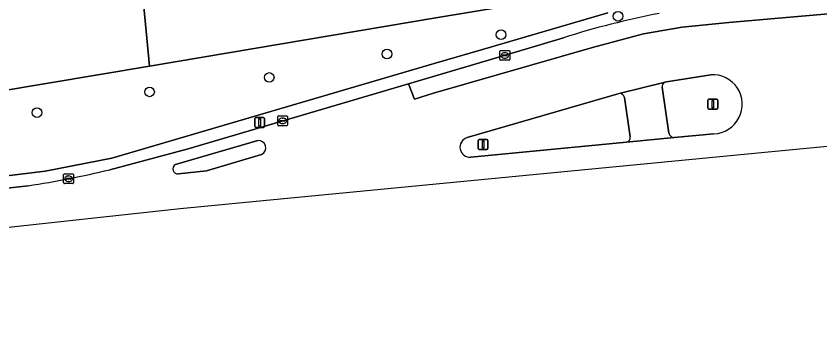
# Model space of a CAD drawing. Extents: x 161477 to 163040, y 383680 to 384871.
# Drawn here: x 162861.6 to 162943.6, y 383888.2 to 383920.8 of the extents above; entities that cross this region are included whole.
import ezdxf

# ---------------------------------------------------------------- set-up
doc = ezdxf.new("R2010")
doc.units = 0
for name, color, linetype in [('IMGEO_Boom', 7, 'Continuous'), ('IMGEO_Groenvoorziening', 7, 'Continuous'), ('IMGEO_Kolk', 7, 'Continuous'), ('IMGEO_Lichtmast', 7, 'Continuous'), ('IMGEO_Rijbaan_lokaal_gesloten', 7, 'Continuous'), ('IMGEO_Terreindeel_open', 7, 'Continuous'), ('IMGEO_Verkeerseiland_gesloten', 7, 'Continuous'), ('IMGEO_Verkeerseiland_open', 7, 'Continuous'), ('IMGEO_Voetpad_open', 7, 'Continuous')]:
    doc.layers.add(name, color=color, linetype=linetype)

msp = doc.modelspace()

# ---------------------------------------------------------------- linework, layer by layer
at = {"layer": 'IMGEO_Boom'}
for centre in [(162923.009, 383920.779), (162911.089, 383918.903), (162899.453, 383916.936), (162887.448, 383914.551), (162875.242, 383913.081), (162863.759, 383910.973)]:
    msp.add_circle(centre, 0.489, dxfattribs=at)
at = {"layer": 'IMGEO_Groenvoorziening'}
for points in [[(162923.731, 383923.83), (162919.285, 383923.085), (162908.333, 383921.252), (162904.443, 383920.601), (162875.243, 383915.713), (162859.61, 383913.096), (162846.756, 383910.945), (162821.606, 383906.735), (162793.851, 383902.417), (162739.122, 383893.53), (162720, 383890.425)], [(162723.396, 383888.242), (162794.866, 383896.58), (162804.136, 383897.662), (162864.581, 383905.007), (162871.386, 383906.349), (162904.258, 383915.96), (162909.182, 383917.399), (162921.986, 383921.143)]]:
    msp.add_lwpolyline(points, dxfattribs=at)
at = {"layer": 'IMGEO_Kolk'}
for p, q in [((162911.048, 383917.292), (162911.9, 383917.292)), ((162910.973, 383916.366), (162910.973, 383917.218)), ((162911.232, 383916.786), (162911.232, 383916.798)), ((162911.67, 383916.749), (162911.272, 383916.749)), ((162911.275, 383916.835), (162911.673, 383916.835)), ((162911.484, 383916.512), (162911.459, 383916.512)), ((162911.461, 383917.072), (162911.486, 383917.072)), ((162911.716, 383916.798), (162911.716, 383916.786)), ((162911.974, 383917.218), (162911.974, 383916.366)), ((162911.9, 383916.292), (162911.048, 383916.292)), ((162888.309, 383909.713), (162888.309, 383910.565)), ((162888.384, 383910.639), (162889.236, 383910.639)), ((162888.568, 383910.133), (162888.568, 383910.145)), ((162889.006, 383910.096), (162888.608, 383910.096)), ((162888.611, 383910.182), (162889.009, 383910.182)), ((162888.797, 383910.419), (162888.822, 383910.419)), ((162889.052, 383910.145), (162889.052, 383910.133)), ((162889.31, 383910.565), (162889.31, 383909.713)), ((162889.236, 383909.639), (162888.384, 383909.639)), ((162888.82, 383909.859), (162888.795, 383909.859)), ((162866.483, 383903.816), (162866.483, 383904.668)), ((162866.558, 383904.742), (162867.41, 383904.742)), ((162866.742, 383904.236), (162866.742, 383904.248)), ((162867.18, 383904.199), (162866.782, 383904.199)), ((162866.785, 383904.285), (162867.183, 383904.285)), ((162866.971, 383904.522), (162866.996, 383904.522)), ((162867.226, 383904.248), (162867.226, 383904.236)), ((162867.484, 383904.668), (162867.484, 383903.816)), ((162867.41, 383903.742), (162866.558, 383903.742)), ((162866.994, 383903.962), (162866.969, 383903.962))]:
    msp.add_line(p, q, dxfattribs=at)
for points in [[(162911.048, 383917.292), (162911.9, 383917.292)], [(162910.973, 383916.366), (162910.973, 383917.218)], [(162911.974, 383917.218), (162911.974, 383916.366)], [(162911.9, 383916.292), (162911.048, 383916.292)], [(162888.309, 383909.713), (162888.309, 383910.565)], [(162888.384, 383910.639), (162889.236, 383910.639)], [(162889.31, 383910.565), (162889.31, 383909.713)], [(162889.236, 383909.639), (162888.384, 383909.639)], [(162866.483, 383903.816), (162866.483, 383904.668)], [(162866.558, 383904.742), (162867.41, 383904.742)], [(162867.484, 383904.668), (162867.484, 383903.816)], [(162867.41, 383903.742), (162866.558, 383903.742)]]:
    msp.add_lwpolyline(points, dxfattribs=at)
for centre, radius, start, end in [((162911.05, 383917.216), 0.0765, 91.55205, 178.44795), ((162911.05, 383917.216), 0.0765, 91.55205, 178.44795), ((162911.898, 383917.216), 0.0765, 1.55205, 88.44795), ((162911.898, 383917.216), 0.0765, 1.55205, 88.44795), ((162911.272, 383916.795), 0.0403, 85.87752, 175.75265), ((162911.269, 383916.785), 0.0366, 178.93798, 274.71019), ((162911.673, 383916.792), 0.043, 264.86636, 352.45326), ((162911.677, 383916.797), 0.0386, 1.73085, 96.63898), ((162911.05, 383916.368), 0.0765, 181.55205, 268.44795), ((162911.05, 383916.368), 0.0765, 181.55205, 268.44795), ((162911.898, 383916.368), 0.0765, 271.55205, 358.44795), ((162911.898, 383916.368), 0.0765, 271.55205, 358.44795), ((162888.386, 383910.563), 0.0765, 91.55205, 178.44795), ((162888.386, 383910.563), 0.0765, 91.55205, 178.44795), ((162888.608, 383910.142), 0.0403, 85.87752, 175.75265), ((162888.605, 383910.132), 0.0366, 178.93798, 274.71019), ((162889.009, 383910.139), 0.043, 264.86636, 352.45326), ((162889.013, 383910.144), 0.0386, 1.73085, 96.63898), ((162889.234, 383910.563), 0.0765, 1.55205, 88.44795), ((162889.234, 383910.563), 0.0765, 1.55205, 88.44795), ((162888.386, 383909.715), 0.0765, 181.55205, 268.44795), ((162888.386, 383909.715), 0.0765, 181.55205, 268.44795), ((162889.234, 383909.715), 0.0765, 271.55205, 358.44795), ((162889.234, 383909.715), 0.0765, 271.55205, 358.44795), ((162866.56, 383904.666), 0.0765, 91.55205, 178.44795), ((162866.56, 383904.666), 0.0765, 91.55205, 178.44795), ((162866.782, 383904.245), 0.0403, 85.87752, 175.75265), ((162866.779, 383904.235), 0.0366, 178.93798, 274.71019), ((162867.183, 383904.242), 0.043, 264.86636, 352.45326), ((162867.187, 383904.247), 0.0386, 1.73085, 96.63898), ((162867.408, 383904.666), 0.0765, 1.55205, 88.44795), ((162867.408, 383904.666), 0.0765, 1.55205, 88.44795), ((162866.56, 383903.818), 0.0765, 181.55205, 268.44795), ((162866.56, 383903.818), 0.0765, 181.55205, 268.44795), ((162867.408, 383903.818), 0.0765, 271.55205, 358.44795), ((162867.408, 383903.818), 0.0765, 271.55205, 358.44795)]:
    msp.add_arc(centre, radius, start, end, dxfattribs=at)
for centre, major_axis, ratio, start_param, end_param in [((162911.46, 383916.792), (-0.387, 0.002), 0.722429, 4.712389, 7.853982), ((162911.485, 383916.792), (-0.39, 0.002), 0.717154, 1.570796, 4.712389), ((162888.796, 383910.139), (-0.387, 0.002), 0.722429, 4.712389, 7.853982), ((162888.821, 383910.139), (-0.39, 0.002), 0.717154, 1.570796, 4.712389), ((162866.97, 383904.242), (-0.387, 0.002), 0.722429, 4.712389, 7.853982), ((162866.995, 383904.242), (-0.39, 0.002), 0.717154, 1.570796, 4.712389)]:
    msp.add_ellipse(centre, major_axis=major_axis, ratio=ratio, start_param=start_param, end_param=end_param, dxfattribs=at)
at = {"layer": 'IMGEO_Lichtmast'}
for p, q in [((162932.29, 383912.334), (162933.08, 383912.334)), ((162933.08, 383912.334), (162932.29, 383912.334)), ((162932.19, 383911.434), (162932.19, 383912.234)), ((162932.19, 383912.234), (162932.19, 383911.434)), ((162933.18, 383912.234), (162933.18, 383911.434)), ((162933.18, 383911.434), (162933.18, 383912.234)), ((162933.08, 383911.334), (162932.29, 383911.334)), ((162932.29, 383911.334), (162933.08, 383911.334)), ((162885.974, 383909.556), (162885.974, 383910.356)), ((162885.974, 383910.356), (162885.974, 383909.556)), ((162886.074, 383910.456), (162886.864, 383910.456)), ((162886.864, 383910.456), (162886.074, 383910.456)), ((162886.964, 383910.356), (162886.964, 383909.556)), ((162886.964, 383909.556), (162886.964, 383910.356)), ((162886.864, 383909.456), (162886.074, 383909.456)), ((162886.074, 383909.456), (162886.864, 383909.456)), ((162908.864, 383908.229), (162909.654, 383908.229)), ((162909.654, 383908.229), (162908.864, 383908.229)), ((162908.764, 383907.329), (162908.764, 383908.129)), ((162908.764, 383908.129), (162908.764, 383907.329)), ((162909.754, 383908.129), (162909.754, 383907.329)), ((162909.754, 383907.329), (162909.754, 383908.129)), ((162909.654, 383907.229), (162908.864, 383907.229)), ((162908.864, 383907.229), (162909.654, 383907.229))]:
    msp.add_line(p, q, dxfattribs=at)
for points in [[(162932.61, 383912.209), (162932.76, 383912.209), (162932.76, 383911.459), (162932.61, 383911.459), (162932.61, 383912.209)], [(162886.394, 383910.331), (162886.544, 383910.331), (162886.544, 383909.581), (162886.394, 383909.581), (162886.394, 383910.331)], [(162909.184, 383908.104), (162909.334, 383908.104), (162909.334, 383907.354), (162909.184, 383907.354), (162909.184, 383908.104)]]:
    msp.add_lwpolyline(points, dxfattribs=at)
for centre, start, end in [((162932.29, 383912.234), 90, 180), ((162932.29, 383912.234), 90, 180), ((162933.08, 383912.234), 0, 90), ((162933.08, 383912.234), 360, 90), ((162932.29, 383911.434), 180, 270), ((162932.29, 383911.434), 180, 270), ((162933.08, 383911.434), 270, 0), ((162933.08, 383911.434), 270, 0), ((162886.074, 383910.356), 90, 180), ((162886.074, 383910.356), 90, 180), ((162886.864, 383910.356), 0, 90), ((162886.864, 383910.356), 360, 90), ((162886.074, 383909.556), 180, 270), ((162886.074, 383909.556), 180, 270), ((162886.864, 383909.556), 270, 0), ((162886.864, 383909.556), 270, 0), ((162908.864, 383908.129), 90, 180), ((162908.864, 383908.129), 90, 180), ((162909.654, 383908.129), 0, 90), ((162909.654, 383908.129), 360, 90), ((162908.864, 383907.329), 180, 270), ((162908.864, 383907.329), 180, 270), ((162909.654, 383907.329), 270, 0), ((162909.654, 383907.329), 270, 0)]:
    msp.add_arc(centre, 0.1, start, end, dxfattribs=at)
at = {"layer": 'IMGEO_Rijbaan_lokaal_gesloten'}
for points in [[(162951.91, 383916.755), (162979.114, 383919.303), (162999.277, 383921.271), (163000, 383921.34), (163010.368, 383922.334), (163012.341, 383922.562), (163014.314, 383922.787), (163012.112, 383927.523), (162988.958, 383925.039), (162953.443, 383921.822), (162934.308, 383920.138), (162929.562, 383919.678), (162925.622, 383918.989), (162920.417, 383917.611), (162904.19, 383912.94), (162902.277, 383912.327), (162901.643, 383913.912), (162879.17, 383907.295), (162871.179, 383905.161)], [(162917.471, 383918.594), (162910.71, 383916.582), (162901.643, 383913.912), (162902.277, 383912.327), (162904.19, 383912.94), (162920.417, 383917.611), (162925.622, 383918.989), (162929.562, 383919.678), (162934.308, 383920.138), (162953.443, 383921.822), (162988.958, 383925.039)], [(162927.824, 383914.061), (162927.965, 383914.095), (162932.47, 383914.815)], [(162862.861, 383903.53), (162848.647, 383901.962), (162839.714, 383900.885), (162840.215, 383897.073), (162840.215, 383897.073), (162878.376, 383901.219), (162939.758, 383907.106), (163018.11, 383914.62)], [(162907.617, 383908.423), (162923.126, 383912.931), (162927.824, 383914.061)], [(162932.783, 383908.813), (162928.738, 383908.447), (162923.869, 383907.957), (162908.01, 383906.439)], [(162877.886, 383905.678), (162886.283, 383908.12)], [(162886.672, 383906.708), (162881.05, 383905.036)], [(162881.05, 383905.036), (162878.181, 383904.735)]]:
    msp.add_lwpolyline(points, dxfattribs=at)
for centre, radius, start, end in [((162943.666, 383835.795), 86.844, 100.92073, 107.55548), ((162932.684, 383911.817), 3.006, 271.87871, 94.09175), ((162907.915, 383907.451), 1.017, 107.06253, 275.34622), ((162886.353, 383907.38), 0.744, 295.39918, 95.40613), ((162849.282, 383994.81), 92.285, 278.46161, 283.7261), ((162878.119, 383905.233), 0.502, 117.66018, 277.08246)]:
    msp.add_arc(centre, radius, start, end, dxfattribs=at)
at = {"layer": 'IMGEO_Terreindeel_open'}
for points in [[(162940.64, 383949.597), (162939.199, 383949.437), (162937.735, 383949.275), (162913.159, 383947.071), (162912.988, 383948.322), (162897.534, 383944.832), (162889.326, 383942.978), (162884.818, 383941.982), (162879.311, 383940.555), (162873.345, 383935.643), (162875.243, 383915.713), (162904.443, 383920.601), (162908.333, 383921.252), (162919.285, 383923.085), (162923.731, 383923.83), (162927.203, 383924.411), (162929.022, 383924.609), (162938.22, 383925.608), (162939.486, 383925.746), (162943.244, 383926.113), (162943.091, 383927.49)], [(162870.054, 383932.933), (162859.669, 383930.467), (162857.998, 383930.07), (162857.935, 383930.339), (162858.167, 383928.098), (162859.61, 383913.096), (162875.243, 383915.713), (162873.345, 383935.643)]]:
    msp.add_lwpolyline(points, close=True, dxfattribs=at)
at = {"layer": 'IMGEO_Verkeerseiland_gesloten'}
for points in [[(162932.47, 383914.815), (162927.965, 383914.095), (162927.824, 383914.061)], [(162927.529, 383913.545), (162928.214, 383908.877)], [(162923.126, 383912.931), (162907.617, 383908.423)], [(162924.243, 383908.52), (162923.662, 383912.496)], [(162928.738, 383908.447), (162932.783, 383908.813)], [(162908.01, 383906.439), (162923.869, 383907.957)]]:
    msp.add_lwpolyline(points, dxfattribs=at)
for centre, radius, start, end in [((162932.684, 383911.817), 3.006, 271.87871, 94.09175), ((162928.004, 383913.616), 0.48, 112.00855, 188.47777), ((162923.149, 383912.412), 0.52, 9.33731, 92.53939), ((162907.915, 383907.451), 1.017, 107.06253, 275.34622), ((162923.802, 383908.407), 0.455, 278.44423, 14.36372), ((162928.703, 383908.939), 0.493, 187.2048, 274.04986)]:
    msp.add_arc(centre, radius, start, end, dxfattribs=at)
at = {"layer": 'IMGEO_Verkeerseiland_open'}
for points in [[(162886.283, 383908.12), (162877.886, 383905.678)], [(162878.181, 383904.735), (162881.05, 383905.036), (162886.672, 383906.708)]]:
    msp.add_lwpolyline(points, dxfattribs=at)
for centre, radius, start, end in [((162886.353, 383907.38), 0.744, 295.39918, 95.40613), ((162878.119, 383905.233), 0.502, 117.66018, 277.08246)]:
    msp.add_arc(centre, radius, start, end, dxfattribs=at)
at = {"layer": 'IMGEO_Voetpad_open'}
for points in [[(162921.986, 383921.143), (162909.182, 383917.399), (162904.258, 383915.96), (162871.386, 383906.349), (162864.581, 383905.007), (162804.136, 383897.662), (162794.866, 383896.58), (162723.396, 383888.242)], [(162871.179, 383905.161), (162879.17, 383907.295), (162901.643, 383913.912), (162910.71, 383916.582), (162917.471, 383918.594)], [(162927.824, 383914.061), (162923.126, 383912.931)], [(162928.214, 383908.877), (162927.529, 383913.545)], [(162923.662, 383912.496), (162924.243, 383908.52)], [(162923.869, 383907.957), (162928.738, 383908.447)], [(162779.127, 383893.403), (162790.582, 383894.78), (162795.087, 383895.308), (162798.054, 383895.656), (162809.281, 383896.986), (162819.373, 383898.172), (162829.069, 383899.452), (162839.714, 383900.885), (162848.647, 383901.962), (162862.861, 383903.53)]]:
    msp.add_lwpolyline(points, dxfattribs=at)
for centre, radius, start, end in [((162943.666, 383835.795), 86.844, 100.92073, 107.55548), ((162928.004, 383913.616), 0.48, 112.00855, 188.47777), ((162923.149, 383912.412), 0.52, 9.33731, 92.53939), ((162923.802, 383908.407), 0.455, 278.44423, 14.36372), ((162928.703, 383908.939), 0.493, 187.2048, 274.04986), ((162849.282, 383994.81), 92.285, 278.46161, 283.7261)]:
    msp.add_arc(centre, radius, start, end, dxfattribs=at)

doc.saveas('drawing.dxf')
